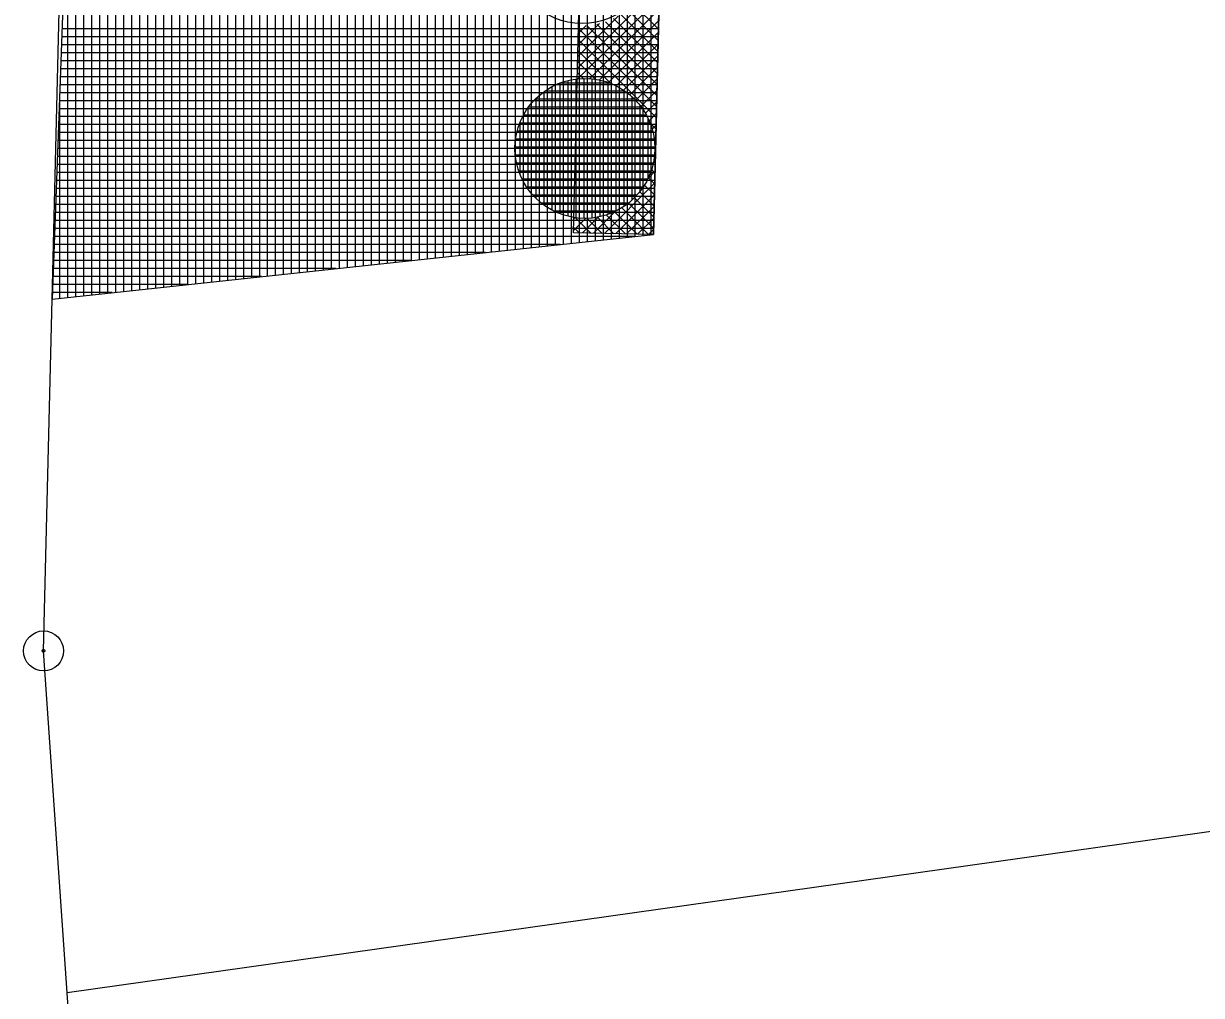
# Model space of a CAD drawing. Extents: x -565346 to -564154, y -1097386 to -1095620.
# Drawn here: x -565041.57 to -565012.1, y -1095867.35 to -1095843.05 of the extents above; entities that cross this region are included whole.
import ezdxf

# ---------------------------------------------------------------- set-up
doc = ezdxf.new("R2010")
doc.units = 0
for name, color, linetype in [('Vrstva 1', 7, 'Continuous'), ('Vrstva 24', 7, 'Continuous'), ('Vrstva 41', 7, 'Continuous'), ('Vrstva 42', 7, 'Continuous'), ('Vrstva 43', 7, 'Continuous'), ('Vrstva 44', 7, 'Continuous')]:
    doc.layers.add(name, color=color, linetype=linetype)

msp = doc.modelspace()

# ---------------------------------------------------------------- linework, layer by layer
at = {"layer": 'Vrstva 1'}
for p, q in [((-565040.85, -1095849.94), (-565040.06, -1095817.34)), ((-565025.24, -1095824.91), (-565025.81, -1095848.33)), ((-564871.5, -1095843.46), (-565040.48, -1095867.29)), ((-565040.85, -1095849.94), (-565025.81, -1095848.33)), ((-565041.07, -1095858.74), (-565040.85, -1095849.94)), ((-565040.48, -1095867.29), (-565041.07, -1095858.74)), ((-565038.98, -1095888.92), (-565040.48, -1095867.29))]:
    msp.add_line(p, q, dxfattribs=at)
at = {"layer": 'Vrstva 24'}
for radius in [0.5, 0.0327]:
    msp.add_circle((-565041.07, -1095858.74), radius, dxfattribs=at)
at = {"layer": 'Vrstva 41'}
for p, q in [((-565027.709, -1095844.167), (-565025.659, -1095842.117)), ((-565027.688, -1095844.429), (-565025.666, -1095842.406)), ((-565027.403, -1095844.427), (-565025.673, -1095842.696)), ((-565025.685, -1095843.196), (-565026.312, -1095842.569)), ((-565027.702, -1095843.877), (-565026.689, -1095842.864)), ((-565027.154, -1095844.461), (-565025.68, -1095842.986)), ((-565025.705, -1095844.025), (-565026.806, -1095842.924)), ((-565025.698, -1095843.749), (-565026.625, -1095842.822)), ((-565025.692, -1095843.472), (-565026.461, -1095842.704)), ((-565027.695, -1095843.587), (-565027.16, -1095843.052)), ((-565027.688, -1095843.297), (-565027.492, -1095843.102)), ((-565025.732, -1095845.129), (-565027.685, -1095843.176)), ((-565025.725, -1095844.853), (-565027.478, -1095843.101)), ((-565025.719, -1095844.577), (-565027.226, -1095843.069)), ((-565025.712, -1095844.301), (-565027.006, -1095843.007)), ((-565026.935, -1095844.525), (-565025.687, -1095843.276)), ((-565025.739, -1095845.405), (-565027.692, -1095843.452)), ((-565026.738, -1095844.61), (-565025.694, -1095843.566)), ((-565026.882, -1095844.545), (-565027.699, -1095843.728)), ((-565026.559, -1095844.714), (-565025.701, -1095843.856)), ((-565027.268, -1095844.442), (-565027.705, -1095844.004)), ((-565026.397, -1095844.834), (-565025.708, -1095844.146)), ((-565027.569, -1095844.423), (-565027.712, -1095844.281)), ((-565026.251, -1095844.971), (-565025.715, -1095844.436)), ((-565026.121, -1095845.125), (-565025.722, -1095844.726)), ((-565026.008, -1095845.294), (-565025.729, -1095845.016)), ((-565025.914, -1095845.483), (-565025.736, -1095845.305)), ((-565025.746, -1095845.681), (-565025.895, -1095845.532)), ((-565025.841, -1095845.693), (-565025.743, -1095845.595)), ((-565025.752, -1095845.958), (-565025.792, -1095845.918)), ((-565025.791, -1095845.925), (-565025.75, -1095845.885)), ((-565025.759, -1095846.234), (-565025.775, -1095846.217)), ((-565025.773, -1095846.19), (-565025.758, -1095846.175)), ((-565025.806, -1095846.506), (-565025.765, -1095846.465)), ((-565025.766, -1095846.51), (-565025.802, -1095846.473)), ((-565025.941, -1095846.925), (-565025.772, -1095846.755)), ((-565025.772, -1095846.786), (-565025.854, -1095846.704)), ((-565027.034, -1095848.3), (-565025.779, -1095847.045)), ((-565025.786, -1095847.338), (-565026.032, -1095847.091)), ((-565025.779, -1095847.062), (-565025.933, -1095846.908)), ((-565026.758, -1095848.307), (-565025.786, -1095847.335)), ((-565025.799, -1095847.89), (-565026.282, -1095847.408)), ((-565025.793, -1095847.614), (-565026.149, -1095847.258)), ((-565025.928, -1095848.327), (-565026.596, -1095847.659)), ((-565026.482, -1095848.314), (-565025.793, -1095847.625)), ((-565025.806, -1095848.166), (-565026.431, -1095847.541)), ((-565027.808, -1095848.226), (-565027.509, -1095847.926)), ((-565027.801, -1095847.936), (-565027.773, -1095847.907)), ((-565027.378, -1095848.292), (-565027.76, -1095847.909)), ((-565027.586, -1095848.287), (-565027.194, -1095847.894)), ((-565027.088, -1095848.299), (-565027.463, -1095847.924)), ((-565027.31, -1095848.293), (-565026.773, -1095847.757)), ((-565026.798, -1095848.306), (-565027.207, -1095847.897)), ((-565026.508, -1095848.313), (-565026.981, -1095847.84)), ((-565026.218, -1095848.32), (-565026.779, -1095847.759)), ((-565026.206, -1095848.32), (-565025.8, -1095847.915)), ((-565027.668, -1095848.285), (-565027.806, -1095848.146)), ((-565025.93, -1095848.327), (-565025.807, -1095848.205))]:
    msp.add_line(p, q, dxfattribs=at)
at = {"layer": 'Vrstva 42'}
msp.add_lwpolyline([(-565027.198, -1095823.179), (-565025.19, -1095822.881), (-565025.81, -1095848.33), (-565027.809, -1095848.281)], close=True, dxfattribs=at)
at = {"layer": 'Vrstva 43'}
for p, q in [((-565026.67, -1095809.959), (-565026.67, -1095848.422)), ((-565026.47, -1095809.929), (-565026.47, -1095848.401)), ((-565026.27, -1095809.9), (-565026.27, -1095848.379)), ((-565026.07, -1095809.87), (-565026.07, -1095848.358)), ((-565025.87, -1095809.84), (-565025.87, -1095848.336)), ((-565028.67, -1095810.256), (-565028.67, -1095848.636)), ((-565028.47, -1095810.226), (-565028.47, -1095848.615)), ((-565028.27, -1095810.197), (-565028.27, -1095848.593)), ((-565028.07, -1095810.167), (-565028.07, -1095848.572)), ((-565027.87, -1095810.137), (-565027.87, -1095848.551)), ((-565027.67, -1095810.108), (-565027.67, -1095848.529)), ((-565027.47, -1095810.078), (-565027.47, -1095848.508)), ((-565027.27, -1095810.048), (-565027.27, -1095848.486)), ((-565027.07, -1095810.019), (-565027.07, -1095848.465)), ((-565026.87, -1095809.989), (-565026.87, -1095848.443)), ((-565030.67, -1095810.553), (-565030.67, -1095848.85)), ((-565030.47, -1095810.523), (-565030.47, -1095848.829)), ((-565030.27, -1095810.494), (-565030.27, -1095848.807)), ((-565030.07, -1095810.464), (-565030.07, -1095848.786)), ((-565029.87, -1095810.434), (-565029.87, -1095848.765)), ((-565029.67, -1095810.405), (-565029.67, -1095848.743)), ((-565029.47, -1095810.375), (-565029.47, -1095848.722)), ((-565029.27, -1095810.345), (-565029.27, -1095848.7)), ((-565029.07, -1095810.316), (-565029.07, -1095848.679)), ((-565028.87, -1095810.286), (-565028.87, -1095848.658)), ((-565032.67, -1095810.85), (-565032.67, -1095849.064)), ((-565032.47, -1095810.82), (-565032.47, -1095849.043)), ((-565032.27, -1095810.791), (-565032.27, -1095849.022)), ((-565032.07, -1095810.761), (-565032.07, -1095849)), ((-565031.87, -1095810.731), (-565031.87, -1095848.979)), ((-565031.67, -1095810.702), (-565031.67, -1095848.957)), ((-565031.47, -1095810.672), (-565031.47, -1095848.936)), ((-565031.27, -1095810.642), (-565031.27, -1095848.914)), ((-565031.07, -1095810.613), (-565031.07, -1095848.893)), ((-565030.87, -1095810.583), (-565030.87, -1095848.872)), ((-565034.67, -1095811.147), (-565034.67, -1095849.278)), ((-565034.47, -1095811.117), (-565034.47, -1095849.257)), ((-565034.27, -1095811.088), (-565034.27, -1095849.236)), ((-565034.07, -1095811.058), (-565034.07, -1095849.214)), ((-565033.87, -1095811.028), (-565033.87, -1095849.193)), ((-565033.67, -1095810.999), (-565033.67, -1095849.171)), ((-565033.47, -1095810.969), (-565033.47, -1095849.15)), ((-565033.27, -1095810.939), (-565033.27, -1095849.129)), ((-565033.07, -1095810.91), (-565033.07, -1095849.107)), ((-565032.87, -1095810.88), (-565032.87, -1095849.086)), ((-565036.67, -1095811.444), (-565036.67, -1095849.493)), ((-565036.47, -1095811.414), (-565036.47, -1095849.471)), ((-565036.27, -1095811.385), (-565036.27, -1095849.45)), ((-565036.07, -1095811.355), (-565036.07, -1095849.428)), ((-565035.87, -1095811.325), (-565035.87, -1095849.407)), ((-565035.67, -1095811.296), (-565035.67, -1095849.385)), ((-565035.47, -1095811.266), (-565035.47, -1095849.364)), ((-565035.27, -1095811.236), (-565035.27, -1095849.343)), ((-565035.07, -1095811.207), (-565035.07, -1095849.321)), ((-565034.87, -1095811.177), (-565034.87, -1095849.3)), ((-565038.67, -1095811.741), (-565038.67, -1095849.707)), ((-565038.47, -1095811.711), (-565038.47, -1095849.685)), ((-565038.27, -1095811.682), (-565038.27, -1095849.664)), ((-565038.07, -1095811.652), (-565038.07, -1095849.642)), ((-565037.87, -1095811.622), (-565037.87, -1095849.621)), ((-565037.67, -1095811.593), (-565037.67, -1095849.6)), ((-565037.47, -1095811.563), (-565037.47, -1095849.578)), ((-565037.27, -1095811.533), (-565037.27, -1095849.557)), ((-565037.07, -1095811.504), (-565037.07, -1095849.535)), ((-565036.87, -1095811.474), (-565036.87, -1095849.514)), ((-565039.47, -1095811.86), (-565039.47, -1095849.792)), ((-565039.27, -1095811.83), (-565039.27, -1095849.771)), ((-565039.07, -1095811.801), (-565039.07, -1095849.749)), ((-565038.87, -1095811.771), (-565038.87, -1095849.728)), ((-565039.67, -1095817.379), (-565039.67, -1095849.814)), ((-565039.87, -1095822.898), (-565039.87, -1095849.835)), ((-565040.07, -1095828.417), (-565040.07, -1095849.857)), ((-565040.27, -1095833.935), (-565040.27, -1095849.878)), ((-565040.47, -1095839.454), (-565040.47, -1095849.899)), ((-565025.685, -1095843.18), (-565040.605, -1095843.18)), ((-565025.694, -1095843.58), (-565040.62, -1095843.58)), ((-565025.69, -1095843.38), (-565040.612, -1095843.38)), ((-565025.699, -1095843.78), (-565040.627, -1095843.78)), ((-565025.704, -1095843.98), (-565040.634, -1095843.98)), ((-565025.714, -1095844.38), (-565040.649, -1095844.38)), ((-565025.709, -1095844.18), (-565040.641, -1095844.18)), ((-565025.719, -1095844.58), (-565040.656, -1095844.58)), ((-565040.67, -1095844.973), (-565040.67, -1095849.921)), ((-565025.728, -1095844.98), (-565040.67, -1095844.98)), ((-565025.724, -1095844.78), (-565040.663, -1095844.78)), ((-565025.733, -1095845.18), (-565040.677, -1095845.18)), ((-565025.743, -1095845.58), (-565040.692, -1095845.58)), ((-565025.738, -1095845.38), (-565040.685, -1095845.38)), ((-565025.748, -1095845.78), (-565040.699, -1095845.78)), ((-565025.758, -1095846.18), (-565040.714, -1095846.18)), ((-565025.753, -1095845.98), (-565040.706, -1095845.98)), ((-565025.763, -1095846.38), (-565040.721, -1095846.38)), ((-565025.772, -1095846.78), (-565040.735, -1095846.78)), ((-565025.767, -1095846.58), (-565040.728, -1095846.58)), ((-565025.777, -1095846.98), (-565040.743, -1095846.98)), ((-565025.787, -1095847.38), (-565040.757, -1095847.38)), ((-565025.782, -1095847.18), (-565040.75, -1095847.18)), ((-565025.792, -1095847.58), (-565040.764, -1095847.58)), ((-565025.801, -1095847.98), (-565040.779, -1095847.98)), ((-565025.797, -1095847.78), (-565040.772, -1095847.78)), ((-565025.806, -1095848.18), (-565040.786, -1095848.18)), ((-565028.145, -1095848.58), (-565040.801, -1095848.58)), ((-565026.277, -1095848.38), (-565040.793, -1095848.38)), ((-565030.014, -1095848.78), (-565040.808, -1095848.78)), ((-565033.75, -1095849.18), (-565040.822, -1095849.18)), ((-565031.882, -1095848.98), (-565040.815, -1095848.98)), ((-565035.619, -1095849.38), (-565040.83, -1095849.38)), ((-565037.487, -1095849.58), (-565040.837, -1095849.58)), ((-565039.355, -1095849.78), (-565040.844, -1095849.78))]:
    msp.add_line(p, q, dxfattribs=at)
msp.add_lwpolyline([(-564584.17, -1095730.99), (-564361.01, -1095672.63), (-564329.81, -1095662.26), (-564326.21, -1095642.73), (-564394.52, -1095662.95), (-564454.33, -1095677.56), (-564516.6, -1095690.89), (-564574.04, -1095705.03), (-564590.74, -1095715.12), (-564631.48, -1095731.18), (-564693.31, -1095752.31), (-564772.2, -1095768.91), (-564879.81, -1095788.15), (-565039.47, -1095811.86), (-565040.85, -1095849.94), (-565025.81, -1095848.33), (-565025.24, -1095824.91), (-564877.52, -1095802.97), (-564694, -1095767.75), (-564603.8, -1095739.23), (-564594.74, -1095734.52)], close=True, dxfattribs=at)
at = {"layer": 'Vrstva 44'}
for p, q in [((-565027.75, -1095844.441), (-565027.75, -1095847.909)), ((-565027.55, -1095844.426), (-565027.55, -1095847.923)), ((-565027.35, -1095844.433), (-565027.35, -1095847.914)), ((-565027.15, -1095844.465), (-565027.15, -1095847.882)), ((-565028.55, -1095844.758), (-565028.55, -1095847.589)), ((-565026.524, -1095844.74), (-565028.524, -1095844.74)), ((-565028.35, -1095844.633), (-565028.35, -1095847.716)), ((-565026.903, -1095844.54), (-565028.15, -1095844.54)), ((-565028.15, -1095844.54), (-565028.15, -1095847.807)), ((-565027.95, -1095844.478), (-565027.95, -1095847.87)), ((-565026.95, -1095844.523), (-565026.95, -1095847.826)), ((-565026.75, -1095844.607), (-565026.75, -1095847.743)), ((-565026.55, -1095844.72), (-565026.55, -1095847.625)), ((-565026.284, -1095844.94), (-565028.762, -1095844.94)), ((-565028.75, -1095844.927), (-565028.75, -1095847.422)), ((-565026.35, -1095844.879), (-565026.35, -1095847.471)), ((-565025.986, -1095845.34), (-565029.061, -1095845.34)), ((-565028.95, -1095845.161), (-565028.95, -1095847.188)), ((-565026.115, -1095845.14), (-565028.936, -1095845.14)), ((-565026.15, -1095845.093), (-565026.15, -1095847.255)), ((-565025.895, -1095845.54), (-565029.153, -1095845.54)), ((-565029.15, -1095845.532), (-565029.15, -1095846.816)), ((-565025.95, -1095845.414), (-565025.95, -1095846.938)), ((-565025.791, -1095845.94), (-565029.257, -1095845.94)), ((-565025.831, -1095845.74), (-565029.219, -1095845.74)), ((-565025.775, -1095846.14), (-565029.272, -1095846.14)), ((-565025.784, -1095846.34), (-565029.264, -1095846.34)), ((-565025.815, -1095846.54), (-565029.234, -1095846.54)), ((-565025.87, -1095846.74), (-565029.18, -1095846.74)), ((-565025.951, -1095846.94), (-565029.096, -1095846.94)), ((-565026.067, -1095847.14), (-565028.981, -1095847.14)), ((-565026.22, -1095847.34), (-565028.827, -1095847.34)), ((-565026.433, -1095847.54), (-565028.617, -1095847.54)), ((-565026.745, -1095847.74), (-565028.303, -1095847.74))]:
    msp.add_line(p, q, dxfattribs=at)
for centre in [(-565027.594, -1095841.304), (-565027.524, -1095846.174)]:
    msp.add_circle(centre, 1.75, dxfattribs=at)

doc.saveas('drawing.dxf')
